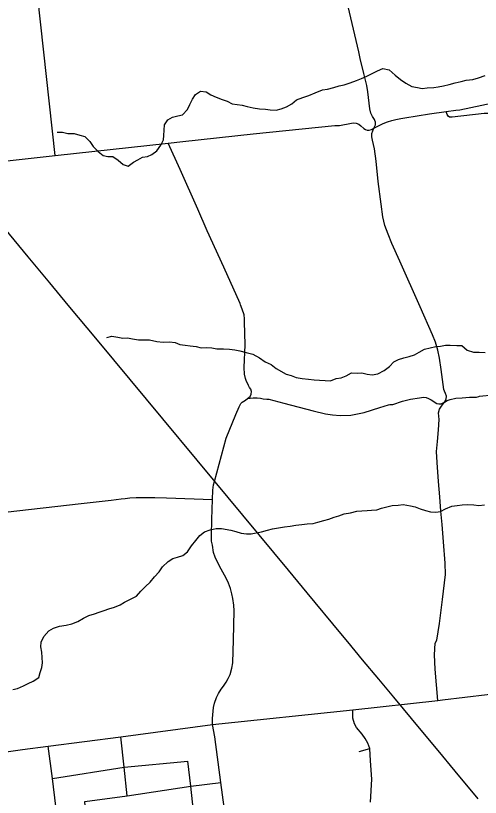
# Model space of a CAD drawing. Extents: x 114843 to 284848, y 317643 to 566895.
# Drawn here: x 164672 to 169744, y 411461 to 419999 of the extents above; entities that cross this region are included whole.
import ezdxf

# ---------------------------------------------------------------- set-up
doc = ezdxf.new("R2010")
doc.units = 0
for name, color, linetype in [('GM_X_City_Street', 7, 'Continuous'), ('GM_X_County_Road', 7, 'Continuous'), ('GM_X_Minor_River', 7, 'Continuous'), ('GM_X_Rail_Line', 7, 'Continuous')]:
    doc.layers.add(name, color=color, linetype=linetype)

msp = doc.modelspace()

# ---------------------------------------------------------------- linework, layer by layer
at = {"layer": 'GM_X_City_Street'}
for p, q in [((165102.4, 418472.5), (164697.8, 422209.9)), ((168419.8, 411961.6), (168537.2, 411993.9))]:
    msp.add_line(p, q, dxfattribs=at)
for points in [[(168591.5, 418854.2), (168587.8, 418864.1), (168566.6, 418896.3), (168548.3, 418932.2), (168538.2, 418978.9), (168514.7, 419165.7), (168503.4, 419236.5), (168473.2, 419367.3), (168434, 419530.4), (168417, 419604.3), (168300.7, 420099.1), (168136.5, 420760.2), (167858.2, 421935.6), (167747.8, 422436.6)], [(169476.7, 418966.3), (169518.7, 418971.5), (169881.4, 419046.8), (169892.3, 419049.4)], [(166496, 418622.6), (167263.8, 418709.2), (168157.2, 418800.4), (168205.5, 418800.3), (168245, 418804.6), (168301.4, 418816.4), (168336.3, 418823.3), (168362.5, 418826.6), (168390.3, 418823.2), (168417.1, 418811.5), (168441.4, 418793.2), (168470.8, 418767.2), (168488.9, 418756.1), (168508, 418748), (168530.6, 418747.6), (168555.2, 418754), (168581.3, 418768.5), (168638.6, 418799.8), (168682.6, 418820.6), (168732.3, 418839), (168777.5, 418853.2), (168822.1, 418865.3), (168875.4, 418875), (168918.5, 418880.9), (169188.3, 418927.6), (169371.8, 418953.2), (169476.7, 418966.3)], [(170458.2, 415936.9), (170483.7, 415978.3), (170490.3, 416014.5), (170445.7, 416234.4), (170422.5, 416349.4), (170360.3, 416632.8), (170175.3, 417481.1), (169907.6, 418829.4), (169891.9, 418885.4), (169882.7, 418907.9), (169870.2, 418924.1), (169853.3, 418930.2), (169826.8, 418931.1), (169784.1, 418928), (169436.5, 418890), (169408.9, 418889.8), (169393.6, 418899.9), (169381.1, 418918.9), (169371.8, 418953.2)], [(169278.9, 412517.6), (169250.7, 412860.6), (169244.6, 413017.2), (169251.8, 413144.6), (169270.2, 413176.8), (169296.7, 413358.8), (169331.4, 413622.3), (169354.6, 413802.6), (169363.2, 413893.3), (169360.6, 414017.1), (169343.1, 414250.4), (169326.4, 414441.3), (169312.9, 414586.2), (169301.6, 414742.5), (169287.2, 414909), (169271.1, 415116.3), (169267.3, 415239.1), (169275.3, 415347.2), (169286.1, 415473), (169294, 415588.5), (169289.1, 415660.8), (169299.1, 415699.6), (169321.4, 415734.8), (169351.8, 415775.2), (169370.6, 415809.7), (169374, 415841.8), (169364.3, 415873.2), (169354.6, 415896.5), (169347.2, 415916.2), (169315.7, 416132.9), (169296.5, 416256.3), (169279.1, 416343.1), (169253.6, 416431.3), (169221.6, 416512.9), (169088.6, 416816.6), (168863.7, 417318.3), (168777.5, 417511.3), (168737.3, 417610.4), (168703.1, 417705.1), (168680.4, 417802.9), (168660.5, 417940.1), (168629.4, 418186.8), (168605.9, 418408.7), (168589.3, 418544), (168567.5, 418638), (168558.6, 418674.4), (168558.3, 418710.9), (168569.7, 418738.8), (168581.3, 418768.5), (168598, 418806.2), (168598.8, 418834.4), (168591.5, 418854.2)], [(163985.7, 418347.9), (165102.4, 418472.5), (166337.1, 418604.7), (166496, 418622.6)], [(167126.9, 416840.3), (167121.1, 416854.6), (166943.7, 417250.3), (166764.1, 417648.8), (166659.5, 417886.3), (166467.4, 418316.6), (166337.1, 418604.7)], [(166821.7, 412255.2), (166822, 412321.8), (166826.5, 412403.7), (166830.5, 412440.7), (166842.5, 412488.6), (166863.8, 412549.6), (166887.4, 412593.9), (166916.7, 412642), (166941.1, 412674.7), (166969, 412719.1), (166992, 412757.7), (167013.4, 412803.5), (167031.7, 412870.2), (167041.4, 412929.7), (167049, 413181.1), (167057.6, 413498.4), (167054.3, 413558.5), (167042.1, 413631.5), (167031.6, 413685.1), (167016, 413741.5), (166994.6, 413800), (166971, 413853.4), (166915.2, 413953), (166874.1, 414028), (166851.3, 414084.3), (166832.1, 414135.6), (166819.2, 414213.7), (166811.7, 414257.9), (166809, 414322.3), (166814.3, 414494.8), (166820.7, 414712.1), (166825, 414817.1), (166833.3, 414873.7), (166842.5, 414911.4), (166969.4, 415383.1), (167077.2, 415641.3), (167113.5, 415727.2), (167131, 415761), (167142.8, 415775.5), (167163.1, 415788.9), (167182.8, 415800.2), (167203.2, 415815.9), (167230.6, 415840.1), (167243, 415865.9), (167246.7, 415892.9), (167238, 415917.9), (167226, 415938.9), (167212, 415957.9), (167189.9, 416011.8), (167182.5, 416034.1), (167170.9, 416084.1), (167165.8, 416156.6), (167177.1, 416404.4), (167171, 416654.3), (167170.1, 416686.2), (167166.2, 416731.1), (167146.2, 416792.5), (167126.9, 416840.3)], [(167203.2, 415815.9), (167231.8, 415821.8), (167264.5, 415824.9), (167308.4, 415824.6), (167343.9, 415820.4), (167374.4, 415813.8), (167413.8, 415810.5)], [(167413.8, 415810.5), (167436.3, 415808.6), (167601.1, 415767), (167919.8, 415681.5), (168053.5, 415649.8), (168131.3, 415636.8), (168215.8, 415630.7), (168331.7, 415636), (168404.8, 415650.1), (168476.8, 415663), (168647.6, 415717.1), (168740.9, 415748.2), (168757.4, 415749.8)], [(168757.4, 415749.8), (168790.4, 415753.1), (168894.9, 415786.5), (168980.3, 415808.5), (169080.4, 415825), (169125.4, 415829.8), (169153.3, 415826.6), (169179.7, 415818.6), (169206.8, 415802.5), (169224.5, 415792.6), (169240.9, 415778.9), (169267.4, 415763.4), (169290, 415758.5), (169315.8, 415759.9), (169331.4, 415764.5), (169351.8, 415775.2), (169382.1, 415795.6), (169416.5, 415807.8), (169478, 415818.9), (169543.9, 415825.6), (169627.4, 415830), (169702.1, 415833.1), (169728.2, 415839.5)], [(169728.2, 415839.5), (169733.4, 415840.8), (169884.9, 415856.1)], [(164558.9, 414577.3), (165386.6, 414670.9), (165715.7, 414707.5), (165824.7, 414719.5), (165869.5, 414725.6), (165918.5, 414730.5), (165989.2, 414735.6), (166055.5, 414737), (166189.8, 414735.2), (166320.6, 414730.7), (166820.7, 414712.1)], [(168544.8, 411409.7), (168558.1, 411658.5), (168545.6, 411861.1), (168537.2, 411993.9), (168525.3, 412024.1), (168515.8, 412052), (168487.4, 412104.2), (168453.4, 412150.6), (168392.3, 412223.5), (168369.8, 412264.1), (168351.9, 412326.9), (168352.4, 412416.6)], [(167925.2, 407473.9), (167888.2, 407504.9), (167739.9, 407617.3), (167644.4, 407700.2), (167585.1, 407767.8), (167534.2, 407831.4), (167478.6, 407921.2), (167434.6, 408011.5), (167404.6, 408078.2), (167364.4, 408186.3), (167352.2, 408241.4), (167257.7, 409060), (167136, 410095.2), (167129.7, 410144.4), (166976.8, 411139.9), (166910.3, 411624), (166847.6, 412121.8), (166821.7, 412255.2)], [(165890.5, 411475.5), (165857.3, 411790.6), (165821.1, 412121.1)], [(165148.6, 411063.5), (165072.9, 411666.7), (165028, 412018.7)], [(165072.9, 411666.7), (165857.3, 411790.6), (166552, 411856.6)], [(166623.8, 411208.8), (166585.6, 411584.2), (166552, 411856.6)], [(165452.7, 411093.5), (165427.5, 411415.5), (165890.5, 411475.5), (166585.6, 411584.2), (166910.3, 411624)]]:
    msp.add_lwpolyline(points, dxfattribs=at)
at = {"layer": 'GM_X_County_Road'}
for points in [[(169332.7, 412524.4), (169817.4, 412585.2), (170133.6, 412617.4)], [(163181.5, 411775.6), (163696.7, 411845.5), (164090.6, 411896.7), (164461.9, 411944.2), (164748.9, 411982.3), (165028, 412018.7), (165821.1, 412121.1), (166821.7, 412255.2), (168352.4, 412416.6), (169278.9, 412517.6), (169332.7, 412524.4)]]:
    msp.add_lwpolyline(points, dxfattribs=at)
at = {"layer": 'GM_X_Minor_River'}
for points in [[(165125.3, 418727.5), (165185.3, 418725.2), (165243.3, 418712.8), (165311.3, 418712.4), (165373.2, 418693.9), (165429.1, 418677.6), (165482.8, 418625.1), (165518.5, 418570.7), (165574.1, 418514.2), (165627.9, 418471.8), (165679.8, 418459.4), (165733.8, 418459.1), (165789.6, 418420.7), (165845.3, 418374.2), (165901.2, 418355.8), (165957.5, 418397.6), (166007.7, 418425.4), (166057.8, 418451.1), (166109.9, 418458.9), (166160, 418480.6), (166212.3, 418522.4), (166256.6, 418582.3), (166287, 418640.3), (166289.3, 418690.4), (166291.6, 418748.6), (166295.9, 418806.7), (166334.3, 418860.6), (166384.4, 418890.4), (166442.5, 418904.1), (166492.6, 418913.8), (166546.9, 418973.7), (166573.3, 419029.7), (166601.6, 419085.6), (166635.9, 419137.6), (166690.1, 419173.4), (166752.1, 419165), (166803.9, 419132.6), (166861.8, 419108.2), (166925.6, 419083.7), (166981.5, 419063.3), (167035.4, 419034.9), (167091.3, 419026.5), (167145.3, 419020.2), (167199.2, 419005.8), (167265.1, 418991.4), (167335.1, 418981), (167399.1, 418978.6), (167451, 418970.2), (167515, 418965.8), (167571.1, 418981.5), (167627.2, 419001.3), (167685.5, 419037), (167737.7, 419078.8), (167807.9, 419104.5), (167874, 419126.1), (167942.2, 419155.8), (168020.4, 419187.4), (168076.4, 419197.1), (168144.6, 419214.8), (168202.7, 419232.5), (168256.7, 419244.2), (168324.9, 419265.8), (168393, 419291.5), (168445.2, 419313.2), (168505.3, 419338.9), (168563.5, 419366.7), (168621.7, 419396.4), (168679.9, 419422.1), (168747.8, 419405.7), (168813.4, 419349.1), (168873.2, 419302.6), (168930.9, 419262.2), (168996.7, 419223.7), (169056.7, 419213.3), (169110.6, 419202.9), (169164.7, 419208.6), (169234.7, 419214.2), (169284.7, 419219.9), (169342.8, 419233.6), (169402.9, 419247.3), (169471, 419265), (169535.1, 419280.6), (169589.2, 419292.3), (169661.3, 419301.9), (169725.4, 419317.6), (169797.5, 419345.2)], [(165668.3, 416482.1), (165720.4, 416497.9), (165786.3, 416487.4), (165842.3, 416477.1), (165894.3, 416480.8), (165946.3, 416468.4), (166012.2, 416458), (166078.2, 416457.6), (166134.2, 416459.3), (166212.1, 416438.8), (166282.1, 416432.3), (166352.1, 416435.9), (166412.1, 416427.5), (166464, 416407.2), (166523.9, 416400.8), (166577.9, 416392.5), (166641.8, 416384.1), (166697.8, 416371.7), (166751.8, 416375.4), (166813.8, 416369), (166869.7, 416360.6), (166939.7, 416358.2), (167005.7, 416355.8), (167063.7, 416349.4), (167119.6, 416339.1), (167189.5, 416320.6), (167261.4, 416300.1), (167335.2, 416259.6), (167395, 416219.1), (167460.8, 416188.6), (167514.6, 416146.2), (167626.2, 416083.4), (167680.1, 416067), (167734, 416044.6), (167798, 416034.2), (167867.9, 416027.8), (167929.9, 416021.4), (167989.9, 416017), (168051.9, 416012.6), (168109.9, 416008.3), (168172, 416034), (168226.1, 416043.7), (168278.2, 416065.4), (168336.4, 416097.2), (168398.4, 416092.8), (168450.4, 416098.5), (168510.3, 416082.1), (168564.3, 416075.7), (168626.4, 416087.4), (168692.6, 416123.1), (168750.9, 416166.9), (168801.2, 416216.7), (168851.3, 416242.5), (168909.4, 416260.2), (168965.5, 416275.9), (169025.6, 416293.5), (169077.8, 416321.3), (169136, 416355.1), (169198.1, 416368.7), (169258.2, 416384.4), (169310.2, 416390.1), (169364.3, 416397.8), (169414.3, 416399.5), (169486.3, 416397.1), (169542.3, 416394.7), (169600, 416346.3), (169667.9, 416323.8), (169731.9, 416321.4), (169795.9, 416321)], [(164640, 412638.3), (164694.1, 412650), (164758.3, 412679.7), (164810.4, 412703.4), (164862.6, 412729.2), (164924.8, 412770.9), (164939.1, 412823), (164959.4, 412879), (164965.7, 412929.1), (164960.1, 412987.3), (164956.4, 413047.4), (164946.7, 413103.6), (164951, 413155.7), (164979.4, 413217.7), (165033.7, 413277.6), (165085.9, 413307.3), (165150.1, 413331), (165224.1, 413342.6), (165286.2, 413356.3), (165350.4, 413381.9), (165414.6, 413417.6), (165470.8, 413445.4), (165532.9, 413465.1), (165583, 413484.8), (165637.1, 413502.5), (165691.2, 413518.2), (165751.3, 413537.9), (165811.5, 413563.7), (165861.7, 413593.4), (165933.9, 413629.1), (165990.1, 413658.8), (166038.4, 413712.7), (166088.7, 413762.5), (166140.9, 413810.3), (166187.3, 413870.2), (166237.6, 413924), (166275.9, 413977.9), (166336.3, 414037.7), (166386.5, 414069.5), (166440.5, 414083.2), (166498.7, 414100.9), (166548.9, 414142.7), (166593.3, 414206.6), (166637.6, 414264.5), (166681.9, 414320.4), (166732.2, 414360.2), (166796.3, 414383.9), (166860.4, 414397.5), (166918.4, 414397.2), (167022.3, 414380.5), (167074.2, 414364.2), (167132.2, 414345.8), (167192.1, 414339.4), (167244.1, 414339.1), (167354.3, 414360.5), (167422.4, 414378.1), (167476.5, 414391.8), (167542.6, 414405.5), (167606.6, 414415.1), (167668.6, 414420.8), (167728.7, 414434.4), (167796.8, 414442.1), (167854.8, 414447.7), (167920.9, 414453.3), (167971, 414467.1), (168035.1, 414484.7), (168091.2, 414500.5), (168149.3, 414520.2), (168199.4, 414535.9), (168259.5, 414557.6), (168325.6, 414569.2), (168395.7, 414584.8), (168451.7, 414590.5), (168507.8, 414592.2), (168557.8, 414595.9), (168615.8, 414601.6), (168665.9, 414619.3), (168722, 414633), (168780.1, 414646.7), (168848.1, 414652.3), (168902.2, 414658), (168980.1, 414645.5), (169034.1, 414635.2), (169087.9, 414610.8), (169143.8, 414594.4), (169201.8, 414578), (169257.7, 414573.7), (169307.8, 414581.4), (169364, 414613.1), (169432.2, 414640.8), (169490.2, 414646.5), (169544.3, 414654.2), (169604.3, 414659.8), (169672.3, 414655.4)], [(169672.3, 414655.4), (169726.3, 414649.1), (169788.3, 414656.7)]]:
    msp.add_lwpolyline(points, dxfattribs=at)
at = {"layer": 'GM_X_Rail_Line'}
msp.add_lwpolyline([(169720.2, 411445.6), (169470.4, 411746.5), (169282.3, 411972.2), (169078.6, 412216.6), (168905.4, 412426.9), (168798.6, 412553.1), (168636.2, 412750.5), (168457.5, 412964.1), (168296.6, 413158.6), (168221, 413248.9), (167853.1, 413693.6), (167650.1, 413942.5), (166830.8, 414927.8), (166099.5, 415809.2), (165565.1, 416453.3), (165247.4, 416835.3), (165046.3, 417079.3), (164916.8, 417233.1), (164809.1, 417364.8), (164177.5, 418127.7), (163773.5, 418615.1), (163034.3, 419502), (162775.1, 419815.8), (162553.2, 420083.3)], dxfattribs=at)

doc.saveas('drawing.dxf')
